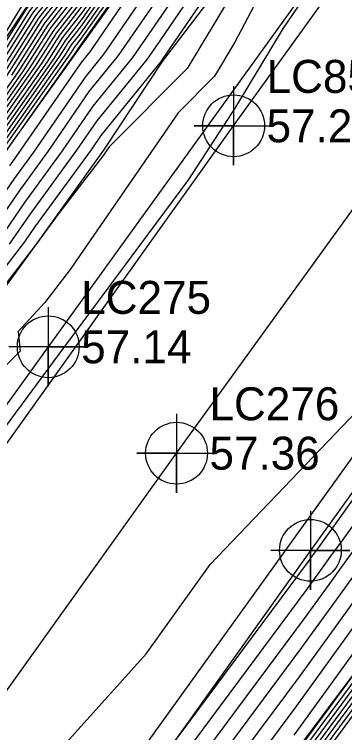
# Model space of a CAD drawing. Extents: x 2188792 to 2191981, y 386090 to 389710.
# Drawn here: x 2190516.7 to 2190541.8, y 388137.7 to 388192.2 of the extents above; entities that cross this region are included whole.
import ezdxf

# ---------------------------------------------------------------- set-up
doc = ezdxf.new("R2010")
doc.units = 0
for name, color, linetype in [('DTM Contours Major', 7, 'Continuous'), ('DTM Contours Minor', 7, 'Continuous'), ('Exist Roads EOP', 7, 'Continuous'), ('Exist Roads EOP Cogo Elevation', 7, 'Continuous'), ('Exist Roads EOP Cogo Number', 7, 'Continuous'), ('Exist Roads EOP Cogo Point CELL', 7, 'Continuous'), ('Exist Roads EOT', 7, 'Continuous'), ('Exist Roads EOT Cogo Elevation', 7, 'Continuous'), ('Exist Roads EOT Cogo Number', 7, 'Continuous'), ('Exist Roads EOT Cogo Point CELL', 7, 'Continuous'), ('PH Exist DTM Breakline', 7, 'Continuous')]:
    doc.layers.add(name, color=color, linetype=linetype)

msp = doc.modelspace()

# ---------------------------------------------------------------- linework, layer by layer
at = {"layer": 'DTM Contours Major'}
for points in [[(2190553.226, 388223.671), (2190549.387, 388216.244), (2190543.864, 388209.196), (2190543.2, 388205.419), (2190535.852, 388194.723), (2190533.437, 388190.091), (2190531.886, 388187.501), (2190529.127, 388184.736), (2190520.938, 388172.841), (2190519.005, 388170.333), (2190516.978, 388168.138), (2190517.139, 388166.649), (2190515.305, 388164.839), (2190503.541, 388148.573), (2190501.869, 388147.767), (2190500.168, 388144.858), (2190501.686, 388142.621), (2190497.48, 388139.643), (2190493.341, 388133.917)], [(2190546.634, 388221.8), (2190545.392, 388219.78), (2190541.704, 388214.415), (2190539.69, 388211.654), (2190536.059, 388206.382), (2190534.52, 388203.758), (2190532.821, 388201.117), (2190529.624, 388196.449), (2190527.482, 388193.31), (2190524.58, 388189.073), (2190522.358, 388186.338), (2190519.234, 388181.796), (2190517.084, 388178.846), (2190514.023, 388174.401)], [(2190537.18, 388221.658), (2190532.854, 388215.223), (2190532.556, 388214.78), (2190531.648, 388212.697), (2190531.119, 388211.62), (2190531.022, 388211.483), (2190529.084, 388207.903), (2190526.698, 388204.475), (2190526.465, 388204.146), (2190522.739, 388199.223), (2190522.669, 388199.124), (2190517.621, 388192.65), (2190513.766, 388186.567)], [(2190540.995, 388221.248), (2190537.964, 388216.945), (2190535.848, 388213.791), (2190535.149, 388212.368), (2190531.969, 388207.862), (2190531.135, 388206.321), (2190530.108, 388204.845), (2190526.829, 388200.205), (2190525.249, 388198.117), (2190521.993, 388193.507), (2190519.885, 388190.804), (2190518.276, 388188.265), (2190514.922, 388183.515)], [(2190543.481, 388221.669), (2190542.798, 388220.947), (2190538.164, 388214.368), (2190537.412, 388213.247), (2190537.164, 388212.741), (2190532.443, 388206.052), (2190532.161, 388205.53), (2190531.813, 388205.03), (2190527.011, 388198.235), (2190526.504, 388197.565), (2190521.655, 388190.698), (2190521.018, 388189.881), (2190520.531, 388189.113), (2190515.638, 388182.184)], [(2190539.192, 388221.549), (2190537.764, 388219.522), (2190534.284, 388214.335), (2190533.134, 388211.994), (2190531.496, 388209.673), (2190530.109, 388207.112), (2190528.403, 388204.66), (2190526.647, 388202.176), (2190523.994, 388198.67), (2190522.331, 388196.315), (2190518.753, 388191.727), (2190516.021, 388187.416)], [(2190527.664, 388135.389), (2190539.095, 388150.779), (2190539.327, 388151.099), (2190539.551, 388151.41), (2190539.769, 388151.711), (2190553.644, 388171.104), (2190553.862, 388171.404), (2190554.087, 388171.713), (2190554.318, 388172.03), (2190571.134, 388195.539), (2190571.283, 388195.725), (2190571.454, 388195.939), (2190571.653, 388196.187), (2190585.202, 388214.64)], [(2190533.611, 388133.633), (2190538.125, 388139.71), (2190541.805, 388144.798), (2190545.372, 388149.729), (2190548.83, 388154.511), (2190552.849, 388160.128), (2190556.889, 388165.674), (2190561.041, 388171.375), (2190565.312, 388177.238), (2190569.653, 388183.306), (2190573.102, 388187.616), (2190577.069, 388192.573), (2190581.68, 388198.335)], [(2190538.549, 388135.304), (2190542.783, 388141.018), (2190543.485, 388142.057), (2190547.758, 388147.821), (2190548.308, 388148.487), (2190548.875, 388149.174), (2190553.133, 388154.923), (2190553.905, 388155.858), (2190558.724, 388162.593), (2190559.58, 388163.619), (2190564.321, 388170.241), (2190565.014, 388171.232), (2190569.725, 388177.813), (2190570.439, 388178.833), (2190574.247, 388184.157), (2190575.046, 388185.299), (2190578.77, 388190.509)]]:
    msp.add_lwpolyline(points, dxfattribs=at)
at = {"layer": 'DTM Contours Minor'}
for points in [[(2190579.091, 388253.272), (2190577.003, 388251.026), (2190565.545, 388233.745), (2190564.584, 388232.577), (2190563.746, 388230.897), (2190562.41, 388228.971), (2190551.391, 388212.38), (2190551.064, 388211.748), (2190550.594, 388211.148), (2190550.538, 388210.827), (2190543.937, 388201.219), (2190537.081, 388191.156), (2190533.487, 388185.157), (2190529.918, 388179.672), (2190520.079, 388166.417), (2190512.246, 388155.866), (2190502.364, 388142.197), (2190496.579, 388133.964)], [(2190549.103, 388228.573), (2190543.739, 388221.059), (2190543.519, 388220.827), (2190538.244, 388213.337), (2190538.038, 388213.029), (2190537.969, 388212.891), (2190532.633, 388205.328), (2190532.571, 388205.214), (2190532.495, 388205.105), (2190527.084, 388197.446), (2190527.006, 388197.343), (2190521.52, 388189.575), (2190521.471, 388189.512), (2190521.433, 388189.453), (2190516.754, 388182.826), (2190515.952, 388181.661)], [(2190546.791, 388224.849), (2190543.927, 388220.793), (2190543.898, 388220.746), (2190538.647, 388213.107), (2190538.428, 388212.806), (2190533.295, 388205.352), (2190533.017, 388204.878), (2190532.71, 388204.402), (2190527.707, 388197.097), (2190527.19, 388196.339), (2190522.412, 388189.361), (2190521.758, 388188.557), (2190517.046, 388181.706), (2190516.316, 388180.703)], [(2190552.047, 388223.813), (2190548.381, 388217.849), (2190547.818, 388217.03), (2190542.214, 388209.35), (2190541.588, 388208.441), (2190537.526, 388201.518), (2190536.049, 388199.221), (2190533.15, 388193.663), (2190529.814, 388188.091), (2190523.882, 388182.145), (2190523.376, 388181.41), (2190520.087, 388177.144), (2190518.621, 388175.132), (2190518.6, 388175.101), (2190514.339, 388169.56)], [(2190550.694, 388223.31), (2190547.634, 388218.332), (2190546.289, 388216.376), (2190541.583, 388209.926), (2190540.206, 388207.926), (2190536.774, 388202.078), (2190532.988, 388196.191), (2190532.499, 388195.478), (2190527.919, 388188.766), (2190527.833, 388188.641), (2190523.257, 388183.011), (2190522.515, 388181.932), (2190518.237, 388176.06), (2190517.456, 388174.926), (2190513.785, 388170.152)], [(2190549.341, 388222.806), (2190546.887, 388218.814), (2190544.761, 388215.722), (2190540.952, 388210.502), (2190538.824, 388207.411), (2190536.023, 388202.638), (2190532.932, 388197.833), (2190531.541, 388195.802), (2190527.773, 388190.281), (2190526.749, 388188.785), (2190522.957, 388184.12), (2190521.421, 388181.887), (2190517.853, 388176.989), (2190516.312, 388174.751)], [(2190547.987, 388222.303), (2190546.139, 388219.297), (2190543.232, 388215.068), (2190540.321, 388211.078), (2190537.441, 388206.897), (2190535.271, 388203.198), (2190532.877, 388199.475), (2190530.583, 388196.125), (2190527.627, 388191.795), (2190525.665, 388188.929), (2190522.657, 388185.229), (2190520.327, 388181.841), (2190517.469, 388177.918), (2190515.167, 388174.576)], [(2190543.222, 388222.278), (2190542.077, 388221.067), (2190538.084, 388215.399), (2190536.786, 388213.465), (2190536.358, 388212.592), (2190532.254, 388206.776), (2190531.75, 388205.846), (2190531.131, 388204.956), (2190526.938, 388199.023), (2190526.002, 388197.786), (2190521.79, 388191.822), (2190520.565, 388190.25), (2190519.629, 388188.774), (2190515.352, 388182.716)], [(2190538.11, 388221.73), (2190537.644, 388221.069), (2190533.346, 388214.662), (2190531.925, 388211.77), (2190531.212, 388210.759), (2190529.494, 388207.586), (2190527.38, 388204.549), (2190526.538, 388203.358), (2190523.241, 388199.002), (2190522.534, 388198), (2190518.074, 388192.281), (2190514.668, 388186.907)], [(2190543.351, 388221.973), (2190542.437, 388221.007), (2190538.124, 388214.883), (2190537.099, 388213.356), (2190536.761, 388212.667), (2190532.348, 388206.414), (2190531.955, 388205.688), (2190531.472, 388204.993), (2190526.975, 388198.629), (2190526.253, 388197.675), (2190521.723, 388191.26), (2190520.791, 388190.066), (2190520.08, 388188.944), (2190515.495, 388182.45)], [(2190545.281, 388221.297), (2190544.645, 388220.263), (2190540.176, 388213.761), (2190539.059, 388212.23), (2190534.677, 388205.867), (2190533.768, 388204.318), (2190532.766, 388202.76), (2190528.666, 388196.773), (2190527.336, 388194.824), (2190523.496, 388189.217), (2190522.058, 388187.448), (2190518.14, 388181.751), (2190516.7, 388179.775), (2190512.879, 388174.226)], [(2190536.437, 388221.366), (2190532.762, 388215.9), (2190531.971, 388214.725), (2190530.751, 388211.925), (2190530.462, 388211.504), (2190529.512, 388209.232), (2190528.878, 388208.061), (2190527.439, 388205.993), (2190526.333, 388204.573), (2190526.194, 388204.397), (2190522.484, 388199.825), (2190522.078, 388199.23), (2190517.606, 388193.471), (2190517.324, 388192.918), (2190517.096, 388192.571), (2190513.346, 388186.479)], [(2190537.604, 388221.584), (2190533.033, 388214.77), (2190531.522, 388211.695), (2190531.117, 388211.121), (2190529.289, 388207.744), (2190527.039, 388204.512), (2190526.502, 388203.752), (2190522.99, 388199.113), (2190522.602, 388198.562), (2190517.847, 388192.466), (2190514.217, 388186.737)], [(2190539.913, 388221.429), (2190537.844, 388218.491), (2190534.91, 388214.118), (2190533.94, 388212.143), (2190531.685, 388208.949), (2190530.519, 388206.795), (2190529.085, 388204.734), (2190526.72, 388201.387), (2190524.496, 388198.449), (2190522.196, 388195.192), (2190519.206, 388191.358), (2190516.923, 388187.756), (2190514.493, 388184.314)], [(2190540.274, 388221.368), (2190537.884, 388217.976), (2190535.223, 388214.009), (2190534.343, 388212.218), (2190531.78, 388208.587), (2190530.725, 388206.637), (2190529.426, 388204.771), (2190526.756, 388200.993), (2190524.747, 388198.339), (2190522.128, 388194.63), (2190519.432, 388191.174), (2190517.374, 388187.925), (2190514.636, 388184.048)], [(2190540.634, 388221.308), (2190537.924, 388217.46), (2190535.535, 388213.9), (2190534.746, 388212.293), (2190531.875, 388208.225), (2190530.93, 388206.479), (2190529.767, 388204.808), (2190526.793, 388200.599), (2190524.998, 388198.228), (2190522.061, 388194.069), (2190519.659, 388190.989), (2190517.825, 388188.095), (2190514.779, 388183.781)], [(2190541.356, 388221.188), (2190538.004, 388216.429), (2190536.161, 388213.682), (2190535.552, 388212.442), (2190532.064, 388207.5), (2190531.34, 388206.163), (2190530.449, 388204.882), (2190526.866, 388199.811), (2190525.5, 388198.007), (2190521.926, 388192.945), (2190520.112, 388190.62), (2190518.727, 388188.435), (2190515.065, 388183.249)], [(2190538.471, 388221.669), (2190537.684, 388220.553), (2190533.659, 388214.553), (2190532.328, 388211.845), (2190531.306, 388210.397), (2190529.699, 388207.428), (2190527.721, 388204.586), (2190526.574, 388202.964), (2190523.492, 388198.891), (2190522.466, 388197.439), (2190518.3, 388192.097), (2190515.119, 388187.077)], [(2190538.831, 388221.609), (2190537.724, 388220.038), (2190533.971, 388214.444), (2190532.731, 388211.919), (2190531.401, 388210.035), (2190529.904, 388207.27), (2190528.062, 388204.623), (2190526.611, 388202.57), (2190523.743, 388198.781), (2190522.399, 388196.877), (2190518.527, 388191.912), (2190515.57, 388187.246)], [(2190543.61, 388221.364), (2190543.159, 388220.887), (2190538.204, 388213.852), (2190537.725, 388213.138), (2190537.566, 388212.816), (2190532.538, 388205.69), (2190532.366, 388205.372), (2190532.154, 388205.067), (2190527.048, 388197.84), (2190526.755, 388197.454), (2190521.588, 388190.137), (2190521.244, 388189.697), (2190520.982, 388189.283), (2190515.781, 388181.918)], [(2190539.552, 388221.489), (2190537.804, 388219.007), (2190534.597, 388214.226), (2190533.537, 388212.069), (2190531.591, 388209.311), (2190530.314, 388206.954), (2190528.744, 388204.697), (2190526.684, 388201.781), (2190524.245, 388198.56), (2190522.264, 388195.754), (2190518.98, 388191.543), (2190516.472, 388187.586)], [(2190541.716, 388221.128), (2190538.044, 388215.914), (2190536.474, 388213.573), (2190535.955, 388212.517), (2190532.159, 388207.138), (2190531.545, 388206.005), (2190530.79, 388204.919), (2190526.902, 388199.417), (2190525.751, 388197.896), (2190521.858, 388192.383), (2190520.338, 388190.435), (2190519.178, 388188.604), (2190515.209, 388182.983)], [(2190523.783, 388128.212), (2190538.901, 388148.565), (2190539.822, 388149.839), (2190540.715, 388151.074), (2190541.581, 388152.271), (2190553.485, 388168.909), (2190554.467, 388170.258), (2190555.478, 388171.645), (2190556.517, 388173.071), (2190570.838, 388193.092), (2190571.647, 388194.103), (2190572.577, 388195.266), (2190573.659, 388196.617), (2190584.687, 388211.637)], [(2190517.725, 388133.671), (2190526.69, 388143.662), (2190531.551, 388150.455), (2190549.964, 388169.695), (2190550.427, 388170.298), (2190561.743, 388186.786), (2190562.702, 388188.041), (2190578.208, 388210.517)], [(2190526.24, 388129.567), (2190538.707, 388146.351), (2190540.318, 388148.579), (2190541.879, 388150.738), (2190543.393, 388152.831), (2190553.326, 388166.714), (2190555.073, 388169.112), (2190556.869, 388171.578), (2190558.715, 388174.113), (2190570.542, 388190.646), (2190572.011, 388192.481), (2190573.7, 388194.593), (2190575.664, 388197.046), (2190584.172, 388208.633)], [(2190531.154, 388132.278), (2190538.319, 388141.923), (2190541.309, 388146.058), (2190544.208, 388150.065), (2190547.018, 388153.951), (2190553.008, 388162.324), (2190556.283, 388166.82), (2190559.65, 388171.443), (2190563.113, 388176.196), (2190569.949, 388185.753), (2190572.738, 388189.238), (2190575.946, 388193.246), (2190579.675, 388197.906)], [(2190528.697, 388130.923), (2190538.513, 388144.137), (2190540.814, 388147.318), (2190543.043, 388150.402), (2190545.205, 388153.391), (2190553.167, 388164.519), (2190555.678, 388167.966), (2190558.26, 388171.51), (2190560.914, 388175.155), (2190570.245, 388188.199), (2190572.374, 388190.86), (2190574.823, 388193.919), (2190577.669, 388197.476)], [(2190537.931, 388137.496), (2190542.301, 388143.538), (2190546.536, 388149.393), (2190550.642, 388155.071), (2190552.69, 388157.933), (2190557.494, 388164.528), (2190562.432, 388171.308), (2190567.511, 388178.279), (2190569.357, 388180.86), (2190573.466, 388185.994), (2190576.347, 388189.595), (2190578.033, 388191.953)], [(2190537.863, 388135.883), (2190542.709, 388142.425), (2190542.75, 388142.485), (2190547.618, 388149.052), (2190547.631, 388149.068), (2190547.645, 388149.084), (2190550.824, 388153.377), (2190552.454, 388155.631), (2190552.531, 388155.738), (2190554.683, 388158.692), (2190558.075, 388163.435), (2190558.092, 388163.455), (2190563.636, 388171.2), (2190563.672, 388171.25), (2190569.184, 388178.951), (2190569.241, 388179.033), (2190573.7, 388185.268), (2190573.854, 388185.487), (2190578.217, 388191.592)], [(2190538.091, 388135.69), (2190542.734, 388141.956), (2190542.995, 388142.342), (2190547.665, 388148.642), (2190547.857, 388148.874), (2190548.055, 388149.114), (2190552.722, 388155.416), (2190552.973, 388155.719), (2190558.292, 388163.154), (2190558.588, 388163.51), (2190563.865, 388170.88), (2190564.119, 388171.244), (2190569.365, 388178.572), (2190569.641, 388178.966), (2190573.882, 388184.897), (2190574.251, 388185.425), (2190578.401, 388191.231)], [(2190538.32, 388135.497), (2190542.758, 388141.487), (2190543.24, 388142.2), (2190547.711, 388148.231), (2190548.083, 388148.681), (2190548.465, 388149.144), (2190552.928, 388155.17), (2190553.439, 388155.788), (2190558.508, 388162.874), (2190559.084, 388163.564), (2190564.093, 388170.561), (2190564.567, 388171.238), (2190569.545, 388178.192), (2190570.04, 388178.9), (2190574.064, 388184.527), (2190574.649, 388185.362), (2190578.585, 388190.87)], [(2190538.778, 388135.11), (2190542.807, 388140.549), (2190543.73, 388141.915), (2190547.804, 388147.411), (2190548.534, 388148.294), (2190549.285, 388149.204), (2190553.339, 388154.677), (2190554.372, 388155.927), (2190558.94, 388162.313), (2190560.076, 388163.674), (2190564.549, 388169.922), (2190565.462, 388171.226), (2190569.905, 388177.433), (2190570.839, 388178.766), (2190574.429, 388183.787), (2190575.444, 388185.236), (2190578.954, 388190.147)], [(2190539.007, 388134.917), (2190542.832, 388140.08), (2190543.975, 388141.772), (2190547.851, 388147), (2190548.76, 388148.1), (2190549.696, 388149.233), (2190553.545, 388154.43), (2190554.838, 388155.996), (2190559.156, 388162.032), (2190560.572, 388163.728), (2190564.777, 388169.602), (2190565.91, 388171.22), (2190570.086, 388177.054), (2190571.238, 388178.7), (2190574.611, 388183.417), (2190575.841, 388185.174), (2190579.138, 388189.786)], [(2190539.235, 388134.724), (2190542.857, 388139.611), (2190544.22, 388141.629), (2190547.897, 388146.59), (2190548.985, 388147.907), (2190550.106, 388149.263), (2190553.75, 388154.184), (2190555.304, 388156.065), (2190559.372, 388161.752), (2190561.068, 388163.783), (2190565.005, 388169.283), (2190566.357, 388171.214), (2190570.266, 388176.674), (2190571.637, 388178.633), (2190574.793, 388183.047), (2190576.239, 388185.111), (2190579.322, 388189.425)]]:
    msp.add_lwpolyline(points, dxfattribs=at)
at = {"layer": 'Exist Roads EOP'}
for points in [[(2191117.249, 388879.058), (2191079.828, 388842.231), (2191041.78, 388804.717), (2191005.521, 388768.388), (2190968.813, 388731.779), (2190932.611, 388694.747), (2190897.463, 388657.367), (2190862.115, 388618.542), (2190828.092, 388579.337), (2190795.886, 388540.624), (2190765.721, 388503.072), (2190733.106, 388461.208), (2190701.312, 388418.791), (2190672.539, 388379.484), (2190643.174, 388339.162), (2190612.645, 388296.995), (2190582.398, 388254.562), (2190551.22, 388211.33), (2190519.268, 388166.971), (2190488.249, 388123.952), (2190458.501, 388082.405), (2190428.971, 388041.571), (2190398.227, 387998.986)], [(2191134.602, 388861.742), (2191096.259, 388823.8), (2191059.297, 388787.244), (2191021.316, 388749.148), (2190986.543, 388714.398), (2190949.487, 388676.464), (2190915.386, 388640.384), (2190880.06, 388601.534), (2190847.373, 388563.892), (2190814.156, 388524.043), (2190784.01, 388486.17), (2190753.438, 388446.547), (2190720.707, 388403.308), (2190691.569, 388363.271), (2190662.389, 388323.233), (2190633.272, 388282.773), (2190602.912, 388240.265), (2190571.201, 388196.09), (2190539.16, 388151.522), (2190509, 388109.198), (2190478.709, 388067.021), (2190448.893, 388024.678), (2190418.629, 387982.769)]]:
    msp.add_lwpolyline(points, dxfattribs=at)
at = {"layer": 'Exist Roads EOP Cogo Point CELL'}
for points in [[(2190519.268, 388169.971), (2190519.268, 388163.971), (2190519.268, 388166.971), (2190522.268, 388166.971), (2190516.268, 388166.971)], [(2190539.16, 388154.522), (2190539.16, 388148.522), (2190539.16, 388151.522), (2190542.16, 388151.522), (2190536.16, 388151.522)]]:
    msp.add_lwpolyline(points, dxfattribs=at)
for centre in [(2190519.268, 388166.971), (2190539.16, 388151.522)]:
    msp.add_circle(centre, 2.344, dxfattribs=at)
at = {"layer": 'Exist Roads EOT'}
for points in [[(2190415.064, 388019.09), (2190445.56, 388061.245), (2190473.487, 388100.115), (2190503.229, 388141.605), (2190533.333, 388183.744), (2190563.731, 388225.945), (2190594.017, 388268.083), (2190624.176, 388310.153), (2190656.565, 388354.896), (2190687.512, 388397.436), (2190719.557, 388440.71), (2190751.07, 388481.79), (2190777.618, 388515.751), (2190809.207, 388554.646), (2190841.125, 388592.518), (2190874.304, 388630.266), (2190909.444, 388668.428), (2190945.996, 388706.518), (2190984.282, 388745.174), (2191021.668, 388782.38), (2191059.687, 388820.174), (2191097.04, 388857.128), (2191110.466, 388870.43)], [(2190408.016, 387990.619), (2190439.107, 388033.638), (2190467.847, 388074.164), (2190498.203, 388115.837), (2190529, 388158.896), (2190561.283, 388203.581), (2190592.611, 388247.356), (2190622.811, 388289.51), (2190652.954, 388330.977), (2190681.755, 388370.469), (2190711.272, 388410.904), (2190743.801, 388454.121), (2190774.93, 388494.241), (2190804.861, 388531.697), (2190837.827, 388571.618), (2190870.748, 388609.702), (2190906.526, 388649.037), (2190941.177, 388685.637), (2190977.299, 388722.46), (2191013.038, 388758.347), (2191050.74, 388795.921), (2191087.875, 388832.598), (2191125.862, 388870.149)], [(2190928.044, 388656.144), (2190892.581, 388617.901), (2190858.144, 388578.56), (2190824.348, 388538.22), (2190795.065, 388501.961), (2190763.61, 388461.827), (2190731.812, 388420.195), (2190701.338, 388378.609), (2190671.384, 388337.618), (2190641.373, 388296.321), (2190610.834, 388253.969), (2190580.32, 388211.382), (2190550.521, 388169.982), (2190519.765, 388127.197), (2190491.337, 388087.267), (2190459.805, 388043.503), (2190428.552, 388000.405)]]:
    msp.add_lwpolyline(points, dxfattribs=at)
at = {"layer": 'Exist Roads EOT Cogo Point CELL'}
for points in [[(2190533.333, 388186.744), (2190533.333, 388180.744), (2190533.333, 388183.744), (2190530.333, 388183.744), (2190536.333, 388183.744)], [(2190529, 388161.896), (2190529, 388155.896), (2190529, 388158.896), (2190526, 388158.896), (2190532, 388158.896)]]:
    msp.add_lwpolyline(points, dxfattribs=at)
for centre in [(2190533.333, 388183.744), (2190529, 388158.896)]:
    msp.add_circle(centre, 2.344, dxfattribs=at)
at = {"layer": 'PH Exist DTM Breakline'}
for points in [[(2190573.365, 388260.981), (2190566.633, 388252.489), (2190560.94, 388244.559), (2190555.248, 388236.629), (2190549.555, 388228.699), (2190543.862, 388220.769), (2190538.274, 388212.947), (2190532.686, 388205.125), (2190527.097, 388197.303), (2190521.509, 388189.481), (2190515.92, 388181.659), (2190510.332, 388173.837), (2190505.045, 388167.188), (2190499.757, 388160.539), (2190494.47, 388153.89), (2190489.183, 388147.242), (2190484.945, 388143.462), (2190482.251, 388141.222), (2190480.035, 388140.279), (2190478.381, 388140.084), (2190476.599, 388139.85)], [(2190489.393, 388138.55), (2190497.676, 388148.42), (2190502.037, 388153.659), (2190507.188, 388160.473), (2190511.907, 388165.857), (2190514.479, 388169.411), (2190518.632, 388175.106), (2190523.537, 388181.974), (2190527.932, 388188.628), (2190533.018, 388195.303), (2190537.716, 388201.376), (2190542.739, 388208.87), (2190548.919, 388217.501), (2190553.326, 388224.289), (2190559.928, 388233.205), (2190563.824, 388239.298), (2190567.766, 388244.971), (2190571.555, 388250.334)], [(2190547.37, 388234.805), (2190541.455, 388226.443), (2190537.586, 388221.817), (2190532.909, 388214.814), (2190530.992, 388211.597), (2190528.812, 388208.112), (2190526.438, 388204.447), (2190522.684, 388199.247), (2190517.558, 388192.701), (2190513.363, 388186.416), (2190509.715, 388181.468), (2190506.095, 388175.777), (2190502.833, 388170.71), (2190499.762, 388166.836), (2190494.599, 388159.647), (2190490.489, 388154.543), (2190486.775, 388150.706), (2190484.006, 388147.743), (2190481.113, 388144.928), (2190479.219, 388143.232), (2190477.256, 388141.928)], [(2190578.001, 388192.014), (2190573.569, 388185.532), (2190569.137, 388179.05), (2190563.6, 388171.251), (2190558.062, 388163.452), (2190552.525, 388155.653), (2190547.615, 388149.082), (2190542.705, 388142.511), (2190537.795, 388135.941)]]:
    msp.add_lwpolyline(points, dxfattribs=at)

# ---------------------------------------------------------------- texts
at = {"layer": 'Exist Roads EOP Cogo Elevation'}
msp.add_text('57.14', height=2.5, dxfattribs=at).set_placement((2190521.768, 388165.721))
at = {"layer": 'Exist Roads EOP Cogo Number'}
msp.add_text('LC275', height=2.5, dxfattribs=at).set_placement((2190521.768, 388169.471))
at = {"layer": 'Exist Roads EOT Cogo Elevation'}
for s, p in [('57.22', (2190535.833, 388182.494)), ('57.36', (2190531.5, 388157.646))]:
    msp.add_text(s, height=2.5, dxfattribs=at).set_placement(p)
at = {"layer": 'Exist Roads EOT Cogo Number'}
for s, p in [('LC856', (2190535.833, 388186.244)), ('LC276', (2190531.5, 388161.396))]:
    msp.add_text(s, height=2.5, dxfattribs=at).set_placement(p)

doc.saveas('drawing.dxf')
